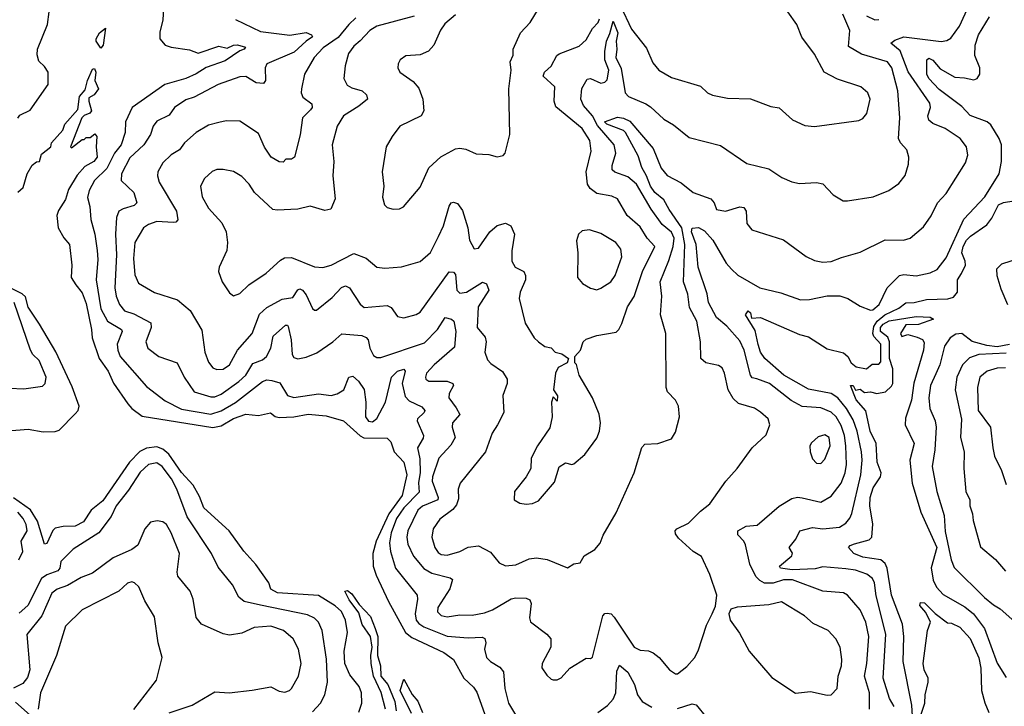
# Model space of a CAD drawing. Extents: x 1246230 to 1426786, y 660032 to 763141.
# Tile 399 of 566: x 1386475 to 1391219, y 688379 to 691688. Entities that reach past the tile are written whole.
import ezdxf

# ---------------------------------------------------------------- set-up
doc = ezdxf.new("R2010")
doc.units = 0

msp = doc.modelspace()

# ---------------------------------------------------------------- linework, layer by layer
at = {"layer": '0CON10XD'}
for points in [[(1387169.2, 691775), (1387164.7, 691685.3), (1387150.3, 691629.7), (1387150, 691595), (1387175, 691565.4), (1387205.4, 691554.6), (1387292.8, 691542.8), (1387335, 691526.2), (1387435, 691560.2), (1387475, 691550.9), (1387505, 691564.8), (1387525, 691566.2), (1387563.3, 691555), (1387556.7, 691545), (1387535, 691538.1), (1387465, 691489.3), (1387372.9, 691457.1), (1387325, 691427.2), (1387275, 691405.2), (1387173.8, 691376.2), (1387016.2, 691265), (1386984.5, 691195), (1386982.7, 691145), (1386963.9, 691085), (1386931.6, 691045), (1386895, 690970.2), (1386835, 690912.5), (1386810.3, 690865), (1386801.8, 690831.8), (1386812.5, 690787.5), (1386817.7, 690725), (1386836.6, 690655), (1386848.8, 690575), (1386851.7, 690531.7), (1386843.9, 690435), (1386866.5, 690295), (1386897.6, 690235), (1386965.5, 690195), (1386968.5, 690185), (1386944.7, 690125), (1386947.1, 690095), (1386958.1, 690065), (1387085, 689920.5), (1387175, 689851.8), (1387255, 689811.5), (1387395, 689786.4), (1387445, 689803.2), (1387515, 689843.4), (1387645, 689944.7), (1387665, 689952.5), (1387689.1, 689949.1), (1387728.7, 689938.7), (1387765, 689877.3), (1387795, 689866.7), (1387915, 689885.4), (1387975, 689877.8), (1388005, 689885.3), (1388036.3, 689903.7), (1388061.2, 689965), (1388080.6, 689970.6), (1388106.8, 689946.8), (1388135, 689905.7), (1388142.6, 689845), (1388141.2, 689775), (1388155, 689754.1), (1388175, 689750), (1388195, 689765.4), (1388236.9, 689845), (1388266.2, 689965), (1388295, 689994.1), (1388325, 690004.3), (1388332.2, 689995), (1388317.9, 689935), (1388332.8, 689872.8), (1388351.4, 689851.4), (1388412.2, 689822.2), (1388426.9, 689805), (1388424.5, 689795), (1388392.3, 689765), (1388390, 689755), (1388420.4, 689685), (1388418.5, 689671.5), (1388392.4, 689625), (1388402.3, 689572.3), (1388404.3, 689505.7), (1388396.5, 689456.5), (1388399, 689411), (1388325.5, 689335), (1388291, 689285), (1388265.2, 689215.2), (1388256.8, 689166.8), (1388261.9, 689125), (1388285, 689044.5), (1388390.5, 688915), (1388392.3, 688895), (1388380.2, 688825), (1388385.3, 688795), (1388397.9, 688777.9), (1388422.5, 688762.5), (1388535, 688717.3), (1388635, 688709), (1388702.8, 688712.8), (1388716.2, 688706.2), (1388720.9, 688685), (1388714.5, 688655), (1388724.5, 688615), (1388742.9, 688595), (1388787.6, 688567.6), (1388805.8, 688545.8), (1388813.1, 688465), (1388830.3, 688395), (1388896.1, 688285)], [(1389812, 688825), (1389828.3, 688861.7), (1389833.8, 688915), (1389800.8, 689015), (1389760.9, 689100.9), (1389720, 689125), (1389649.4, 689189.4), (1389635, 689211.2), (1389633.1, 689225), (1389641.2, 689235), (1389698, 689262), (1389755, 689320), (1389800, 689355), (1389878, 689465), (1389931.2, 689525), (1390004, 689625), (1390072, 689688), (1390090, 689735), (1390081.4, 689765), (1390045, 689797.1), (1390015, 689815.6), (1389938.9, 689838.9), (1389912, 689862), (1389888.5, 689905), (1389871.2, 689985), (1389859.6, 690009.6), (1389842.2, 690022.2), (1389781.2, 690035), (1389756.9, 690055), (1389755.3, 690135.3), (1389737.9, 690235), (1389701.5, 690301.5), (1389693.6, 690365), (1389673.8, 690425), (1389679.3, 690605), (1389665.7, 690685), (1389603.6, 690773.6), (1389579.1, 690819.1), (1389535.8, 690855.8), (1389513.9, 690885), (1389495.6, 690935.6), (1389472.1, 690975), (1389455, 691032.5), (1389394.3, 691144.3), (1389383.6, 691153.6), (1389304, 691185), (1389293.3, 691195), (1389355, 691218.4), (1389385, 691213.9), (1389415, 691199), (1389527.7, 691067.7), (1389565, 690972.5), (1389595, 690937.8), (1389661.8, 690901.8), (1389720, 690855), (1389804.7, 690824.7), (1389821.9, 690805), (1389833, 690773), (1389875, 690765.5), (1389945, 690785.4), (1389963.6, 690783.6), (1389975.5, 690765.5), (1389979.1, 690705), (1390002.5, 690675), (1390155, 690627.5), (1390265, 690547.3), (1390305, 690527.9), (1390345, 690519.6), (1390385, 690522.1), (1390435, 690542.3), (1390525, 690566.9), (1390645, 690627.5), (1390734.2, 690625.8), (1390765, 690634.3), (1390830.5, 690689.5), (1390867, 690743), (1390896.9, 690805), (1390938.9, 690851.1), (1391032.4, 690997.6), (1391042.7, 691035), (1391037.5, 691075), (1391005.8, 691115.8), (1390934.2, 691164.2), (1390875, 691187.6), (1390855, 691203.8), (1390851.4, 691225), (1390863.2, 691265), (1390859.6, 691285), (1390755.9, 691435.9), (1390717.2, 691537.2), (1390672.5, 691575), (1390691.3, 691588.7), (1390735, 691604.4), (1390915, 691582), (1390943, 691587), (1390960.9, 691599.1), (1391004.1, 691655.9), (1391048.2, 691755)], [(1389370, 691755), (1389422.9, 691642.9), (1389495, 691551.2), (1389525, 691480), (1389553.9, 691443.9), (1389615, 691408.9), (1389755, 691367.1), (1389788.8, 691335), (1389813.6, 691323.6), (1389885, 691309.5), (1389996.2, 691306.2), (1390095, 691268.8), (1390135, 691262.5), (1390198, 691205), (1390257.7, 691177.7), (1390305, 691172.5), (1390518.3, 691201.7), (1390537.8, 691212.2), (1390556.4, 691235), (1390572.5, 691305), (1390561.4, 691335), (1390528, 691365), (1390415, 691401.5), (1390350.8, 691435), (1390305, 691521.4), (1390243.1, 691603.1), (1390220, 691665), (1390176, 691725)], [(1386465, 691214), (1386475, 691227.5), (1386525, 691252.5), (1386612.5, 691375), (1386612.5, 691435), (1386595, 691462.5), (1386567.5, 691487.5), (1386558.6, 691518.6), (1386561.1, 691545), (1386608.1, 691665), (1386616.6, 691725)], [(1388093.9, 691696.1), (1388060, 691665), (1388008.6, 691601.4), (1387937.4, 691552.6), (1387893.1, 691505), (1387846.9, 691425), (1387831.9, 691355), (1387831.4, 691335), (1387839.2, 691315), (1387882.2, 691282.2), (1387883.3, 691265), (1387876.7, 691253.3), (1387837.5, 691215), (1387826.4, 691133.6), (1387798.6, 691025), (1387785, 691015.8), (1387757.5, 691015), (1387745, 691001.2), (1387725, 691002.9), (1387686, 691025), (1387655, 691074.2), (1387625, 691140), (1387535, 691199.4), (1387470.3, 691199.7), (1387435, 691193.1), (1387385, 691178.9), (1387325, 691144.5), (1387268.9, 691095), (1387245, 691061.5), (1387205, 691036.5), (1387165, 690998.5), (1387140.4, 690955), (1387138.2, 690935), (1387147.3, 690905), (1387230, 690765), (1387236.4, 690723.6), (1387227.1, 690712.9), (1387215, 690710), (1387135, 690715.4), (1387095, 690700.7), (1387071.5, 690685), (1387030.3, 690615), (1387022.8, 690537.2), (1387028.8, 690458.8), (1387047.9, 690417.9), (1387125, 690372.5), (1387235, 690337.3), (1387296.2, 690286.2), (1387352.5, 690192.5), (1387367.5, 690085), (1387385, 690037.5), (1387405, 690010), (1387425, 690001.8), (1387455, 690004.6), (1387485.4, 690025), (1387524.3, 690095.7), (1387594.3, 690175.7), (1387630.4, 690269.6), (1387665, 690300.6), (1387739.1, 690340.9), (1387790.3, 690349.7), (1387815, 690385.7), (1387825, 690391.1), (1387837.3, 690385), (1387855, 690362.5), (1387885, 690295.8), (1387895, 690288.1), (1387905, 690288.9), (1387980.8, 690349.2), (1388025, 690397.9), (1388045, 690405.4), (1388064.4, 690395), (1388115, 690317.8), (1388135, 690300.5), (1388245, 690310.8), (1388265, 690301.1), (1388295, 690258.1), (1388325, 690251.5), (1388385, 690266.7), (1388405, 690278.6), (1388545, 690473.1), (1388565, 690471.1), (1388575, 690460), (1388581.2, 690385), (1388595, 690370), (1388627.3, 690375), (1388705, 690422.9), (1388724.4, 690415), (1388735.4, 690385), (1388683.8, 690305), (1388678.9, 690205), (1388717.4, 690157.4), (1388721.8, 690135), (1388716.7, 690085), (1388728.9, 690048.9), (1388745, 690030.6), (1388801.9, 689991.9), (1388824.4, 689955), (1388823.3, 689935), (1388803, 689877), (1388807.1, 689795), (1388776.8, 689735), (1388751.2, 689695), (1388719.1, 689605), (1388596.7, 689455), (1388587.5, 689425), (1388589.1, 689379.1), (1388580.3, 689349.8), (1388561.6, 689328.4), (1388498.9, 689281.1), (1388466.7, 689235), (1388460.4, 689195), (1388474.4, 689144.4), (1388490.5, 689120.5), (1388505, 689110.7), (1388535, 689107.6), (1388595, 689124.7), (1388635, 689145.5), (1388685, 689153.3), (1388742.6, 689122.6), (1388785, 689070.8), (1388815, 689055.6), (1388865, 689060.5), (1388929.8, 689090.2), (1388965, 689095.4), (1389016, 689086), (1389115, 689046.2), (1389145, 689065.8), (1389175, 689070), (1389195, 689103.8), (1389246, 689135), (1389272.5, 689165), (1389286.4, 689203.6), (1389348.5, 689311.5), (1389435, 689503.8), (1389472.9, 689627.1), (1389487.5, 689642.5), (1389550, 689645), (1389615, 689667.5), (1389635, 689700), (1389653.8, 689775), (1389648.8, 689825), (1389634.1, 689854.1), (1389596.2, 689895), (1389589.2, 689915), (1389588.9, 690175), (1389563.1, 690265), (1389568.2, 690355), (1389560.5, 690425), (1389602.2, 690527.8), (1389623.5, 690595), (1389628.6, 690635), (1389615, 690663.5), (1389571.2, 690701.2), (1389518.2, 690775), (1389447.6, 690895), (1389405, 690930), (1389342.7, 690952.7), (1389329.6, 690965), (1389330, 690985), (1389348, 691045), (1389339, 691085), (1389258.4, 691178.4), (1389234.8, 691225), (1389191.6, 691275), (1389178.9, 691305), (1389183.4, 691356.6), (1389209.4, 691400.6), (1389225, 691404.5), (1389275, 691381.8), (1389295, 691386.5), (1389305, 691398.5), (1389313.1, 691445), (1389294.1, 691494.1), (1389294.2, 691535), (1389301.9, 691585), (1389318.8, 691621.2), (1389335, 691680.5), (1389356.7, 691625), (1389349.1, 691585), (1389352.6, 691545), (1389347.1, 691505), (1389373.3, 691453.3), (1389391.5, 691335), (1389407.8, 691317.8), (1389491.7, 691281.7), (1389515, 691268.5), (1389578.9, 691208.9), (1389625, 691180.6), (1389700, 691120), (1389851.7, 691081.7), (1389978.8, 690995), (1390085, 690969.6), (1390147.6, 690927.6), (1390195, 690906.2), (1390231.7, 690898.3), (1390315, 690903.3), (1390345, 690896.7), (1390395, 690843.3), (1390442.5, 690815), (1390464.2, 690814.2), (1390587.5, 690835), (1390662.5, 690865), (1390710.9, 690899.1), (1390742.2, 690937.8), (1390758.3, 690991.7), (1390759.5, 691025), (1390750, 691060), (1390718.9, 691095), (1390710, 691115), (1390716.6, 691215), (1390705.8, 691345), (1390676.6, 691455), (1390656.1, 691485), (1390531.2, 691521.2), (1390468.6, 691558.6), (1390474.8, 691635), (1390440.6, 691715)], [(1388375, 691704), (1388195, 691656.3), (1388161.8, 691635), (1388115, 691585.4), (1388085, 691559.6), (1388059.1, 691525), (1388042.7, 691465), (1388037.1, 691405), (1388052.2, 691372.2), (1388075, 691358.8), (1388125, 691344.6), (1388146.5, 691325), (1388150.5, 691305), (1388109, 691271), (1388034.6, 691225), (1388005, 691174), (1387980.8, 691085), (1387988.5, 691005), (1387984.4, 690935), (1387994.4, 690825), (1387974.5, 690775.5), (1387945, 690768.2), (1387875, 690788.8), (1387815.6, 690775.6), (1387715, 690769.4), (1387695, 690773.5), (1387605.4, 690855.4), (1387580, 690895), (1387545, 690932.2), (1387505, 690955.6), (1387455, 690966.5), (1387425.5, 690965.5), (1387402.9, 690957.1), (1387365, 690922.5), (1387346.5, 690885), (1387354.1, 690834.1), (1387385, 690779.4), (1387448.9, 690708.9), (1387470, 690665), (1387475.5, 690615), (1387472.5, 690575), (1387435.6, 690495), (1387432.9, 690475), (1387450, 690425), (1387485, 690372), (1387505, 690357.5), (1387535, 690368.9), (1387579.2, 690410.9), (1387662.9, 690467.1), (1387731.1, 690528.9), (1387750.4, 690539.6), (1387785, 690541.2), (1387895, 690496.2), (1387935, 690494.4), (1387975, 690505.6), (1388085, 690562), (1388145, 690538.5), (1388195.4, 690495.4), (1388235, 690490.4), (1388315, 690496.2), (1388405, 690522.5), (1388455, 690565.6), (1388493.2, 690643.2)], [(1388575, 691710.5), (1388522.7, 691667.3), (1388502.4, 691637.6), (1388470, 691565), (1388445, 691536), (1388405, 691518), (1388335, 691514), (1388308, 691495), (1388298.6, 691475), (1388297.1, 691455), (1388305.8, 691435), (1388370.2, 691390.2), (1388397.4, 691357.4), (1388416.9, 691305), (1388421.9, 691248.1), (1388408.8, 691225), (1388306.2, 691175), (1388268.8, 691125), (1388241.2, 691075), (1388221.9, 690955), (1388230, 690885), (1388223.3, 690833.3), (1388232.9, 690795), (1388245, 690782.5), (1388275, 690774.4), (1388305, 690775.7), (1388323.4, 690786.6), (1388405, 690881.2), (1388445.5, 690974.5), (1388503.7, 691026.3), (1388575, 691065.6), (1388595, 691069.5), (1388625, 691063.8), (1388675, 691041.9), (1388735, 691038.8), (1388775, 691026.7), (1388805, 691033.8), (1388813.3, 691045), (1388836, 691135), (1388832.5, 691355), (1388842.9, 691445), (1388838.8, 691485), (1388853, 691517), (1388852.5, 691545), (1388888, 691625), (1388935, 691673.8), (1388975, 691740)], [(1390568.9, 688365), (1390570, 688445), (1390546.1, 688525), (1390557.6, 688585), (1390567, 688715), (1390552.3, 688785), (1390525, 688844.5), (1390463.1, 688915), (1390445, 688926.9), (1390345, 688934.7), (1390198.7, 688988.7), (1390155, 688988.7), (1390105, 688972.4), (1390063, 688973), (1390040.8, 688985), (1390022.5, 689005), (1389993.6, 689065), (1389972.5, 689157.5), (1389964.5, 689175), (1389934.7, 689205), (1389934.6, 689225), (1389975, 689247.5), (1390027.6, 689252.4), (1390135, 689344.2), (1390195, 689380), (1390223.4, 689386.6), (1390245, 689384.5), (1390335, 689363.1), (1390385, 689391.5), (1390433.1, 689455), (1390452.7, 689505), (1390458.9, 689545), (1390456.2, 689635), (1390449.2, 689685), (1390433.1, 689733.1), (1390408.3, 689775), (1390385, 689796.9), (1390335, 689817.1), (1390244.8, 689824.8), (1390192.2, 689852.2), (1390088.2, 689935), (1390026.9, 689956.9), (1390005, 689961.8), (1389995.8, 689975), (1389966.5, 690095), (1389945, 690140.9), (1389881.6, 690211.6), (1389832.5, 690252.5), (1389794.6, 690324.6), (1389787.2, 690367.2), (1389743.4, 690495), (1389734.8, 690605), (1389712.4, 690665), (1389715, 690682.5), (1389745, 690687.2), (1389775, 690670), (1389815.1, 690625.1), (1389879.1, 690515), (1389905, 690485.4), (1389935, 690457.5), (1390040.8, 690395), (1390142.1, 690372.1), (1390237.3, 690337.3), (1390281.1, 690338.9), (1390365, 690358), (1390427.4, 690357.4), (1390465, 690344.2), (1390525, 690308), (1390575, 690288), (1390585, 690290), (1390615.6, 690315), (1390654.6, 690395), (1390715, 690454.6), (1390735, 690460.3), (1390795, 690453.5), (1390862, 690468), (1390895.3, 690484.8), (1390938.9, 690541.1), (1391024.1, 690725.9), (1391125, 690833.5), (1391195, 690944.3), (1391206.4, 691005), (1391205.2, 691085), (1391194.2, 691115), (1391155, 691181.5), (1391136.3, 691196.3), (1391055, 691225.8), (1391015, 691269.1), (1390905, 691350.6), (1390856.2, 691405), (1390846.3, 691425), (1390846, 691494), (1390855, 691502), (1390875, 691492.5), (1390910.9, 691450.9), (1390981.2, 691411.2), (1391028.1, 691408.1), (1391072.8, 691397.2), (1391088.1, 691405), (1391102.1, 691425), (1391102, 691455), (1391077.8, 691515), (1391078.4, 691565), (1391095, 691615.6), (1391148, 691702)], [(1390555, 691705.7), (1390595, 691686.9), (1390615, 691688.9)], [(1387515, 691688.2), (1387635, 691630.8), (1387776.6, 691613.4), (1387855, 691626.5), (1387880.8, 691615), (1387886, 691605), (1387855, 691584.7), (1387798.1, 691531.9), (1387665, 691475.6), (1387657.1, 691455), (1387660, 691395), (1387649.7, 691380.3), (1387615, 691383.1), (1387565, 691413.8), (1387535, 691412.7), (1387431.9, 691375), (1387315, 691313.9), (1387275, 691301.3), (1387221.1, 691265), (1387195, 691227.7), (1387135, 691199.4), (1387117.5, 691175), (1387105.4, 691135), (1387072.9, 691085), (1387005, 691022.7), (1386964.6, 690945), (1386963.3, 690913.3), (1387025.5, 690855), (1387039.4, 690805), (1387026.8, 690793.2), (1386972.8, 690777.2), (1386952.7, 690765), (1386940.7, 690735), (1386936.1, 690655), (1386940.6, 690555), (1386933.5, 690395), (1386940, 690355), (1386955.8, 690315), (1386980, 690285), (1387025, 690270.3), (1387106.8, 690226.8), (1387107.6, 690205), (1387083.1, 690135), (1387091.5, 690105), (1387145.3, 690065.3), (1387234.1, 690034.1), (1387266.5, 689965), (1387315, 689894.1), (1387395, 689870), (1387415, 689869.8), (1387445, 689883.4), (1387530.9, 689945), (1387565, 689975.3), (1387598.8, 690031.2), (1387645, 690048.1), (1387664.7, 690065), (1387684.4, 690105), (1387696.6, 690163.4), (1387755, 690215.4), (1387765, 690215.6), (1387768.7, 690208.7), (1387782.4, 690145), (1387788, 690075), (1387795, 690060.9), (1387815, 690054), (1387855, 690061.2), (1387906.9, 690083.1), (1387984.3, 690135), (1388026.5, 690173.5), (1388123.1, 690166.9), (1388145, 690156.4), (1388153.6, 690145), (1388162.2, 690105), (1388180.4, 690070.4), (1388195, 690060.5), (1388215, 690059.6), (1388425, 690131.5), (1388487.9, 690195), (1388525, 690253.1), (1388555.3, 690245.3), (1388566.7, 690235), (1388576.4, 690185), (1388569.4, 690110.6), (1388471.7, 690025), (1388435.5, 689985), (1388430, 689965), (1388432.5, 689955), (1388446.5, 689946.5), (1388535, 689945.3), (1388562.5, 689935), (1388565.6, 689925), (1388543.8, 689886.2), (1388542.7, 689865), (1388577.8, 689817.7), (1388595.6, 689785), (1388559.5, 689745), (1388558.5, 689725), (1388573.2, 689675), (1388552.4, 689637.6), (1388495, 689574.4), (1388463.5, 689485), (1388462.7, 689465), (1388491.2, 689385), (1388489.1, 689375), (1388416.1, 689343.9), (1388393.1, 689325), (1388344.8, 689225.2), (1388340, 689195), (1388345, 689160.8), (1388373, 689103), (1388422.7, 689042.7), (1388460.8, 689020.8), (1388548.9, 688998.9), (1388560.7, 688990.7), (1388547.8, 688945), (1388489.2, 688855), (1388487.3, 688835), (1388505, 688816.4), (1388535, 688811.1), (1388595, 688820.4), (1388655, 688818.7), (1388715, 688830), (1388753.5, 688845), (1388843.2, 688896.8), (1388865, 688902.4), (1388915, 688900), (1388932.8, 688892.8), (1388939.1, 688875), (1388931.5, 688805), (1388936.7, 688786.7), (1389015, 688727.1), (1389034.2, 688705), (1389034.3, 688665), (1388992.5, 688585), (1388990, 688565), (1389015, 688530), (1389035, 688510), (1389045, 688507.5), (1389065, 688507.5), (1389083.6, 688516.4), (1389125, 688564), (1389205, 688611.2), (1389225, 688610), (1389235, 688616.7), (1389285.4, 688814.6), (1389294.1, 688825.9), (1389305, 688828.8), (1389325, 688824.6), (1389339.7, 688809.7), (1389435.6, 688665), (1389465, 688649.5), (1389505, 688647.1), (1389527.6, 688637.6), (1389555.6, 688615), (1389605.5, 688555.5), (1389635, 688536.2), (1389645, 688536.7), (1389688.9, 688571.1), (1389726.7, 688613.3), (1389743.5, 688646.5), (1389785, 688770), (1389812, 688825)], [(1388493.2, 690643.2), (1388517.2, 690695), (1388545, 690790), (1388554.5, 690805.5), (1388565, 690808.8), (1388585, 690802.5), (1388608, 690768), (1388633.7, 690685), (1388642.5, 690625), (1388665, 690584), (1388685, 690587.5), (1388739.5, 690665), (1388775, 690696.5), (1388815, 690707.8), (1388841.4, 690695), (1388859.6, 690655), (1388846.1, 690573.9), (1388845.6, 690525), (1388862.9, 690495), (1388904.2, 690475), (1388912.1, 690455), (1388911.8, 690435), (1388886.5, 690375), (1388881.4, 690345), (1388910, 690225), (1388954.3, 690155), (1388975, 690136), (1389005, 690112.5), (1389035, 690106.2), (1389055, 690086.2), (1389087.7, 690077.7), (1389120, 690055), (1389112.5, 690035), (1389068.8, 690011.2), (1389055.8, 689985), (1389047.5, 689905), (1389066.1, 689876.1), (1389065, 689850), (1389045, 689870), (1389036.7, 689845), (1389040, 689775), (1389029.2, 689720.8), (1388970, 689635), (1388939.2, 689575), (1388938, 689525), (1388915.8, 689485), (1388858.8, 689415), (1388857.5, 689375), (1388885, 689358.8), (1388915, 689354), (1388945, 689356), (1388975, 689370), (1389051.2, 689458.8), (1389075, 689532.5), (1389105, 689553.3), (1389135, 689543.8), (1389145, 689548), (1389197.2, 689592.8), (1389255, 689671.2), (1389268.9, 689705), (1389273.3, 689745), (1389266.3, 689786.3), (1389235.6, 689865), (1389170, 689975), (1389157, 690027), (1389150, 690035), (1389150, 690065), (1389176.7, 690095), (1389190, 690135), (1389205, 690148.8), (1389255, 690165.7), (1389348.6, 690181.4), (1389362, 690195), (1389375.5, 690224.5), (1389403.3, 690305), (1389435.3, 690354.7), (1389475.8, 690475), (1389534.6, 690595), (1389498.7, 690635), (1389465, 690689.2), (1389402.3, 690745), (1389355.2, 690825.2), (1389328, 690838), (1389255, 690849.6), (1389224.2, 690874.2), (1389210.4, 690895), (1389204.6, 690955.4), (1389228.2, 691055), (1389222, 691105), (1389185, 691163.1), (1389058.3, 691268.3), (1389050.8, 691295), (1389052.9, 691365), (1388996.7, 691415), (1389003.5, 691435), (1389036.2, 691463.8), (1389063.2, 691515), (1389073.9, 691523.9), (1389170.5, 691559.5), (1389205, 691590.8), (1389235.6, 691645), (1389262.9, 691675), (1389267.9, 691692.1)], [(1386865, 691551.2), (1386843.8, 691583.8), (1386843.4, 691595), (1386858.9, 691625), (1386887.5, 691647.5), (1386876.9, 691565), (1386865, 691551.2)], [(1386465, 690856.2), (1386490.7, 690879.3), (1386510, 690945), (1386535, 690986.7), (1386555, 691002.5), (1386570, 691005), (1386579.7, 691040.3), (1386624.4, 691075), (1386627.7, 691095), (1386682.5, 691155), (1386692.9, 691185), (1386755.2, 691254.8), (1386762.2, 691317.8), (1386790.4, 691349.6), (1386800.9, 691395), (1386825, 691450), (1386835, 691453.3), (1386841.8, 691435), (1386836.4, 691395), (1386854.2, 691355), (1386833.9, 691326.1), (1386808.7, 691311.3), (1386807.5, 691295), (1386820.8, 691249.2), (1386812.7, 691237.3), (1386785, 691226.4), (1386774.7, 691215.3), (1386720, 691075), (1386725, 691070), (1386775, 691110), (1386785, 691110), (1386795, 691120), (1386815, 691120), (1386837, 691137), (1386846.7, 691125), (1386842.5, 691075), (1386847.5, 691025), (1386832, 691005), (1386789.2, 690980.8), (1386751.5, 690938.5), (1386710.2, 690869.8), (1386695, 690820.8), (1386661.6, 690768.4), (1386653.6, 690745), (1386660.9, 690685), (1386687.4, 690637.4), (1386715.5, 690605), (1386725.3, 690505), (1386722.9, 690445), (1386745, 690409.6), (1386775, 690370.9), (1386795, 690320.6), (1386820.8, 690195), (1386823.4, 690155), (1386857.2, 690055), (1386900.3, 689995), (1386926.7, 689936.7), (1386996.5, 689836.5), (1387015.5, 689815), (1387065, 689777.8), (1387405, 689722.2), (1387445, 689730.2), (1387505, 689765.6), (1387565, 689787.2), (1387625, 689780.7), (1387682.7, 689792.7), (1387705.3, 689775.3), (1387725, 689770.8), (1387795, 689774), (1387865, 689786.8), (1387951.5, 689778.5), (1388035.5, 689755.5), (1388115, 689682.5), (1388133.2, 689673.2), (1388245, 689672), (1388263.3, 689653.3), (1388280, 689605), (1388325, 689555.5), (1388339.6, 689495), (1388317.6, 689395), (1388252.9, 689307.1), (1388192.9, 689175), (1388175.6, 689115), (1388178.6, 689055), (1388192.1, 689012.1), (1388251.9, 688885), (1388333.4, 688735), (1388365, 688711.2), (1388518.8, 688638.8), (1388565.3, 688605.3), (1388615, 688515.6), (1388662, 688472), (1388677.3, 688447.3), (1388728.6, 688305)], [(1391013.5, 690465), (1391032.6, 690505), (1391031.3, 690525), (1391015.1, 690565), (1391021.5, 690595), (1391036.6, 690625), (1391055.7, 690645), (1391135, 690700), (1391158.5, 690731.5), (1391191, 690795), (1391215, 690806.7), (1391265, 690814.8)], [(1389255, 690385.6), (1389275, 690393.5), (1389323.3, 690425), (1389344.6, 690455), (1389376.4, 690545), (1389372.2, 690582.2), (1389347.5, 690615), (1389275, 690656.9), (1389220, 690675), (1389185, 690670), (1389166.7, 690655), (1389158.3, 690621.7), (1389164.3, 690565), (1389162.9, 690445), (1389186.3, 690416.3), (1389225, 690394.3), (1389255, 690385.6)], [(1391295, 690538.6), (1391205, 690510.5), (1391181.7, 690485), (1391183.9, 690455), (1391201.7, 690391.7), (1391235.2, 690315)], [(1390688.2, 688378.2), (1390666.3, 688416.3), (1390635.6, 688515), (1390647.7, 688727.7), (1390602.1, 688912.1), (1390593.8, 688973.8), (1390584.6, 688995), (1390556.3, 689016.3), (1390501.4, 689035), (1390455, 689042.1), (1390345, 689051.9), (1390307.4, 689042.6), (1390196.3, 689036.3), (1390140, 689045), (1390135.6, 689055), (1390195.6, 689105), (1390198, 689118), (1390182.9, 689145), (1390215.1, 689184.9), (1390234.5, 689225.5), (1390295, 689241), (1390345, 689234.3), (1390425, 689242.5), (1390455, 689261.2), (1390474.8, 689285.2), (1390485, 689308.8), (1390528.1, 689495), (1390534.8, 689565), (1390531.3, 689605), (1390509.7, 689705), (1390490.2, 689760.2), (1390458.2, 689815), (1390417.6, 689865), (1390385, 689886.9), (1390275, 689907.2), (1390156.4, 689975), (1390065, 690055.8), (1390044.6, 690085), (1390032.9, 690122.9), (1390019.5, 690189.5), (1389972.5, 690265), (1389985, 690285.4), (1389996.2, 690275), (1390000.3, 690250.3), (1390045, 690252.7), (1390231.7, 690171.7), (1390275, 690158.9), (1390365, 690101.4), (1390445, 690082.5), (1390465.5, 690065.5), (1390481.4, 690035), (1390505, 690015.6), (1390555, 690005.6), (1390582.4, 690027.6), (1390615, 690027.3), (1390625, 690039.2), (1390624.9, 690125), (1390591, 690161), (1390585.6, 690175), (1390590.1, 690209.9), (1390606.6, 690235), (1390643.9, 690266.1), (1390711.5, 690298.5), (1390745, 690324.3), (1390785, 690324.4), (1390845, 690339.3), (1390946.7, 690343.3), (1390975, 690351.5), (1390993.4, 690375), (1390994, 690435), (1391013.5, 690465)], [(1386417.3, 689707.3), (1386515, 689714.6), (1386587.5, 689702.5), (1386645, 689702.9), (1386665, 689710), (1386741.7, 689788.3), (1386757.3, 689805), (1386761.2, 689825), (1386728, 689918), (1386648.1, 690088.1), (1386570.9, 690220.9), (1386515, 690302.3), (1386502.1, 690352.1), (1386487.2, 690367.2), (1386428.8, 690395)], [(1386425, 689912.7), (1386495, 689909.1), (1386585, 689922.2), (1386598.2, 689935), (1386601.8, 689965), (1386568.1, 690045), (1386537.3, 690075), (1386526.8, 690095), (1386448.4, 690325)], [(1390781.8, 688255), (1390774.4, 688385), (1390731.9, 688595), (1390735.8, 688715), (1390728.3, 688775), (1390675, 688915.6), (1390655.5, 689045), (1390645, 689067.6), (1390625, 689085.7), (1390537.3, 689097.3), (1390494, 689115), (1390468.8, 689145), (1390476.7, 689155), (1390497.2, 689162.8), (1390568.2, 689181.8), (1390580.4, 689195), (1390586.4, 689256.4), (1390571.3, 689345), (1390572.8, 689385), (1390588.1, 689431.9), (1390622.2, 689485), (1390625.3, 689504.7), (1390606.9, 689555), (1390601.3, 689645), (1390572.6, 689705), (1390552.4, 689802.4), (1390505, 689855.7), (1390478.8, 689925), (1390491.2, 689925), (1390502, 689902), (1390525, 689907.7), (1390545, 689891.4), (1390575, 689894.2), (1390605, 689887), (1390646.2, 689895), (1390675, 689922.5), (1390682.2, 689935), (1390681.3, 690005), (1390666.7, 690055), (1390666, 690136), (1390657.6, 690157.6), (1390622.3, 690185), (1390622.1, 690205), (1390635, 690221), (1390665, 690236.3), (1390795, 690257), (1390862.5, 690255), (1390877.5, 690245), (1390805, 690219.5), (1390745, 690216.7), (1390718.8, 690175), (1390725, 690162), (1390755, 690171.2), (1390798.8, 690158.8), (1390825, 690146.7), (1390832.5, 690132.5), (1390829.1, 690095), (1390783.3, 689936.7), (1390772, 689855), (1390742.7, 689767.3), (1390742.2, 689735), (1390784.2, 689645), (1390764.4, 689565), (1390774.5, 689454.5), (1390817.2, 689315), (1390894.9, 689145), (1390867, 689047), (1390877.2, 688987.2), (1390892.9, 688952.9), (1390925, 688917.4), (1391029.1, 688859.1), (1391070.3, 688825), (1391123.8, 688753.8), (1391185, 688588), (1391228.7, 688518.7)], [(1391245, 690122.5), (1391185, 690112), (1391135, 690118.4), (1391065, 690137.8), (1391015, 690175.2), (1390985, 690171.9), (1390958.5, 690155), (1390931.1, 690115), (1390909.3, 690025), (1390889.2, 689980.8), (1390864.2, 689925), (1390856, 689865), (1390859.7, 689815), (1390885.3, 689755), (1390890.8, 689725), (1390884, 689616), (1390871.2, 689535), (1390894.2, 689414.2), (1390929.6, 689299.6), (1390935, 689221.2), (1390963.6, 689085), (1390977.8, 689047.8), (1391124.4, 688904.4), (1391167.6, 688867.6), (1391199.4, 688849.4), (1391285, 688774.4)], [(1391228.8, 690081.2), (1391095.9, 690074.1), (1391051.6, 690058.4), (1391017.5, 690025), (1390990.8, 689965), (1390982.7, 689905), (1391012.7, 689762.7), (1391008.5, 689675), (1391025.9, 689605.9), (1391024.7, 689525), (1391033.3, 689415), (1391053.5, 689375), (1391053.1, 689345), (1391066.7, 689306.7), (1391068.5, 689275), (1391105, 689148), (1391177.3, 689087.3), (1391225, 689030.5)], [(1391225, 690010.5), (1391185, 690008), (1391136.2, 689993.9), (1391101.6, 689965), (1391089.4, 689915), (1391093, 689805), (1391152.7, 689725), (1391163.3, 689625), (1391171.5, 689585), (1391205.5, 689515), (1391227.9, 689447.9)], [(1390335, 689550), (1390355, 689570), (1390380, 689635), (1390375.2, 689675.2), (1390355, 689687.7), (1390322.7, 689677.3), (1390290.3, 689649.7), (1390282.5, 689635), (1390283.1, 689605), (1390295, 689572), (1390315, 689550.6), (1390335, 689550)], [(1388109.3, 688350.7), (1388123.8, 688395), (1388122.3, 688445), (1388110.9, 688475), (1388065, 688530.6), (1388041.7, 688585), (1388038.1, 688645), (1388054.8, 688735), (1388044.8, 688795), (1388025, 688836.7), (1387995, 688864.2), (1387915, 688913.7), (1387716.8, 688926.8), (1387685, 688943.5), (1387674.5, 688975), (1387613.3, 689063.3), (1387555, 689127.5), (1387484.8, 689224.8), (1387362.7, 689335), (1387340.7, 689390.7), (1387310, 689445), (1387255, 689505.8), (1387193.6, 689593.6), (1387165, 689617.7), (1387135, 689630.1), (1387086, 689624), (1387053.1, 689606.9), (1387004.5, 689555.5), (1386875, 689369.3), (1386819.2, 689325), (1386781.9, 689268.1), (1386742.3, 689247.7), (1386683.9, 689246.1), (1386645, 689237.9), (1386633.9, 689226.1), (1386605, 689164.5), (1386595, 689161.4), (1386561.1, 689271.1), (1386526.7, 689326.7), (1386444.7, 689384.7)], [(1387885, 688353.6), (1387923.6, 688395), (1387945.4, 688435), (1387957.3, 688495), (1387952.9, 688607.1), (1387932.2, 688745), (1387915.2, 688785.2), (1387894.7, 688804.7), (1387860.8, 688820.8), (1387635, 688867.3), (1387556, 688885), (1387530.6, 688905), (1387500.5, 688965), (1387430.5, 689050.5), (1387399.5, 689115), (1387282.4, 689292.4), (1387232.6, 689425), (1387205.5, 689475), (1387160.6, 689535), (1387135, 689551.9), (1387095, 689543.9), (1387055, 689506.9), (1386999.8, 689420.2), (1386939.6, 689345), (1386915.6, 689294.4), (1386856.2, 689215), (1386733, 689137), (1386672.4, 689077.6), (1386668.6, 689045), (1386658.6, 689031.4), (1386605, 689013.3), (1386580.4, 688995), (1386513.2, 688865), (1386472.2, 688827.8)], [(1386470.4, 689085), (1386489.6, 689125), (1386481.8, 689175), (1386511.3, 689225), (1386505.9, 689255), (1386491.4, 689285), (1386465.1, 689315.1)], [(1387195, 688348.1), (1387305.8, 688385), (1387415, 688449.5), (1387484.4, 688444.4), (1387595, 688457.8), (1387685, 688473.1), (1387725, 688452.5), (1387752.6, 688447.4), (1387774.2, 688455), (1387784, 688466), (1387818.2, 688525), (1387830.9, 688585), (1387818.9, 688655), (1387793.3, 688705), (1387745.2, 688745.2), (1387685, 688765.3), (1387605, 688759.6), (1387545, 688731.8), (1387485, 688722.7), (1387455, 688728.5), (1387351.2, 688775), (1387325, 688807.5), (1387311.1, 688895), (1387296.5, 688935), (1387236.6, 689006.6), (1387233.3, 689025), (1387245.4, 689115), (1387205, 689215.8), (1387182, 689255), (1387165, 689268), (1387136.4, 689273.6), (1387105, 689266.2), (1387078, 689235), (1387044.6, 689155.4), (1387015.3, 689134.7), (1386925, 689094.5), (1386825, 689021.5), (1386770.4, 688999.6), (1386705, 688961.9), (1386655, 688943.4), (1386628.9, 688925), (1386581.5, 688815), (1386509.1, 688725), (1386524.4, 688555), (1386512.1, 688518), (1386489.9, 688490.1), (1386445, 688467.4)], [(1387025, 688364.3), (1387134, 688505), (1387162, 688615), (1387141.4, 688685), (1387125, 688810), (1387078.1, 688888.1), (1387048.2, 688955), (1387028.6, 688975), (1387015, 688979.1), (1386995, 688972.2), (1386952.5, 688935), (1386775.7, 688845), (1386695, 688765.8), (1386651.8, 688625), (1386575.3, 688444.7), (1386563.6, 688366.4)], [(1388238, 688365), (1388216.7, 688446.7), (1388179.8, 688525), (1388168.9, 688585), (1388166.1, 688625), (1388173.2, 688665), (1388165.4, 688715.4), (1388125, 688773.1), (1388109.5, 688829.5), (1388062.5, 688892.5), (1388041.2, 688935), (1388055, 688937.5), (1388075, 688920.8), (1388110.1, 688870.1), (1388165, 688811.9), (1388187.7, 688755), (1388200.9, 688715), (1388199.1, 688625), (1388213.5, 688575), (1388214.7, 688525), (1388248.1, 688485), (1388282.1, 688402.1), (1388288.3, 688358.3)], [(1390365, 688432.9), (1390385, 688434.2), (1390414.4, 688465.6), (1390419.2, 688525), (1390434.5, 688575), (1390436.9, 688605), (1390429.1, 688665), (1390406.7, 688705), (1390370, 688745), (1390298.8, 688778.8), (1390255.8, 688815), (1390145, 688882.9), (1390085, 688869.1), (1389932.3, 688857.7), (1389902, 688848), (1389891.2, 688825), (1389898, 688795), (1389942.6, 688732.6), (1389990.6, 688645), (1390098.5, 688518.5), (1390213, 688443), (1390285, 688450), (1390365, 688432.9)], [(1390815, 688331.4), (1390836.5, 688395), (1390837.1, 688435), (1390853, 688495), (1390852.2, 688515), (1390833.1, 688555), (1390828.1, 688585), (1390848.6, 688745), (1390864, 688785), (1390841.5, 688831.5), (1390812.3, 688865), (1390815, 688879.5), (1390835, 688878.2), (1390886.8, 688826.8), (1390945, 688781.2), (1390965, 688780.8), (1391005, 688760.5), (1391055, 688705.5), (1391096.7, 688613.3), (1391106.6, 688563.4), (1391110, 688455), (1391126.1, 688396.1), (1391145, 688349.2)], [(1389259.8, 688350.2), (1389306.5, 688383.5), (1389335, 688414.3), (1389346.9, 688445), (1389351.7, 688548.3), (1389365, 688578), (1389405, 688544.5), (1389437.1, 688485), (1389451.2, 688435), (1389475, 688402.9), (1389520.6, 688375)], [(1388362.5, 688345), (1388307.5, 688455), (1388325, 688510), (1388366.4, 688436.4), (1388392.5, 688405), (1388415, 688350)], [(1386525, 688337.5), (1386455, 688399.2)], [(1389645, 688368.8), (1389715, 688391.1), (1389735, 688387.1), (1389785, 688326.2)]]:
    msp.add_lwpolyline(points, dxfattribs=at)

doc.saveas('drawing.dxf')
